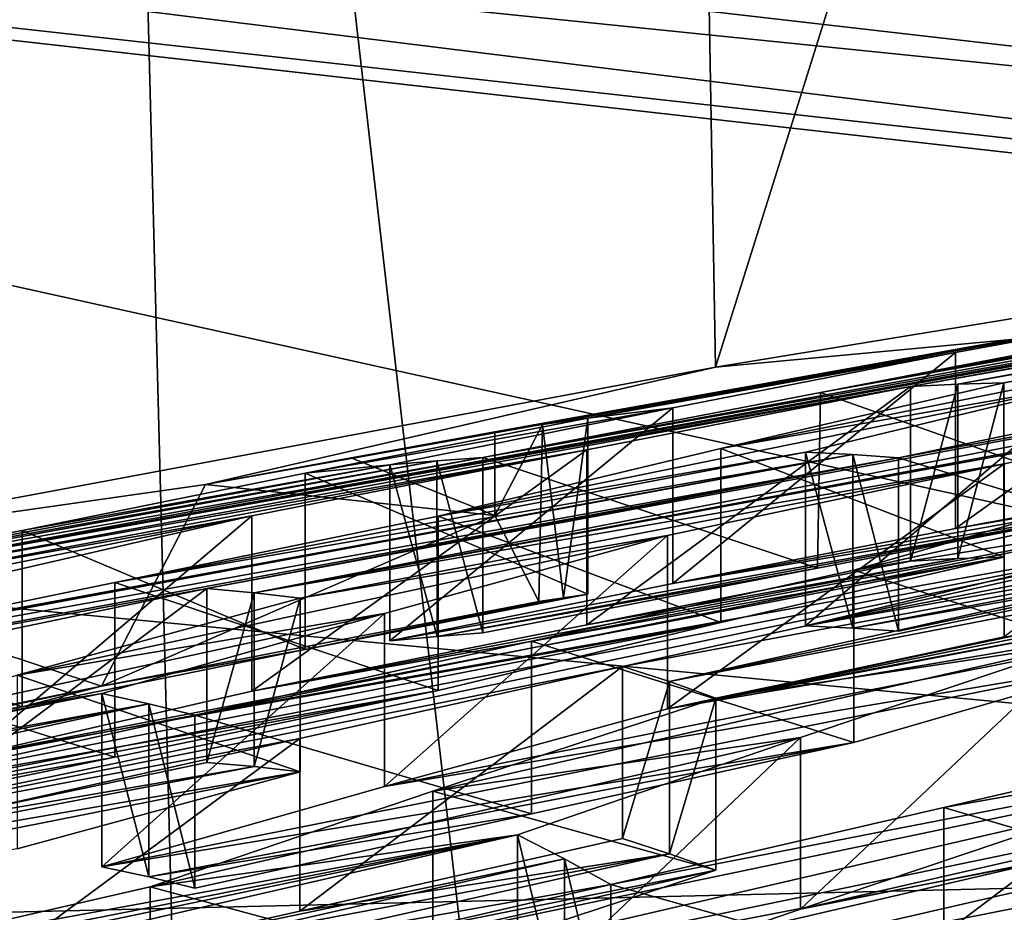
# Model space of a CAD drawing. Header units: metres. Extents: x -24 to 24, y -69 to 184.
# Tile 420 of 656: x -4.454 to -4.095, y 129.286 to 129.611. Entities that reach past the tile are written whole.
import ezdxf

# ---------------------------------------------------------------- set-up
doc = ezdxf.new("R2010")
doc.units = ezdxf.units.M
for name, color, linetype in [('1140', 7, 'CONTINUOUS'), ('1186', 7, 'CONTINUOUS'), ('1222', 7, 'CONTINUOUS'), ('1377', 7, 'CONTINUOUS'), ('1431', 7, 'CONTINUOUS'), ('1512', 7, 'CONTINUOUS'), ('1602', 7, 'CONTINUOUS'), ('1606', 7, 'CONTINUOUS'), ('1728', 7, 'CONTINUOUS'), ('1927', 7, 'CONTINUOUS'), ('2043', 7, 'CONTINUOUS'), ('2132', 7, 'CONTINUOUS'), ('2209', 7, 'CONTINUOUS'), ('2256', 7, 'CONTINUOUS'), ('2264', 7, 'CONTINUOUS'), ('2382', 7, 'CONTINUOUS'), ('2462', 7, 'CONTINUOUS'), ('2564', 7, 'CONTINUOUS'), ('2609', 7, 'CONTINUOUS'), ('2687', 7, 'CONTINUOUS'), ('2712', 7, 'CONTINUOUS'), ('2757', 7, 'CONTINUOUS'), ('2768', 7, 'CONTINUOUS'), ('2775', 7, 'CONTINUOUS'), ('2873', 7, 'CONTINUOUS'), ('2923', 7, 'CONTINUOUS'), ('2948', 7, 'CONTINUOUS'), ('2996', 7, 'CONTINUOUS'), ('3080', 7, 'CONTINUOUS'), ('3304', 7, 'CONTINUOUS'), ('3357', 7, 'CONTINUOUS'), ('3369', 7, 'CONTINUOUS'), ('3386', 7, 'CONTINUOUS'), ('3411', 7, 'CONTINUOUS'), ('3595', 7, 'CONTINUOUS'), ('3669', 7, 'CONTINUOUS'), ('367', 7, 'CONTINUOUS'), ('369', 7, 'CONTINUOUS'), ('3695', 7, 'CONTINUOUS'), ('373', 7, 'CONTINUOUS'), ('3825', 7, 'CONTINUOUS'), ('383', 7, 'CONTINUOUS'), ('3909', 7, 'CONTINUOUS'), ('3918', 7, 'CONTINUOUS'), ('3967', 7, 'CONTINUOUS'), ('424', 3, 'CONTINUOUS'), ('426', 3, 'CONTINUOUS'), ('434', 7, 'CONTINUOUS'), ('497', 7, 'CONTINUOUS'), ('554', 2, 'CONTINUOUS'), ('563', 2, 'CONTINUOUS'), ('834', 7, 'CONTINUOUS'), ('945', 7, 'CONTINUOUS')]:
    doc.layers.add(name, color=color, linetype=linetype)

msp = doc.modelspace()

# ---------------------------------------------------------------- linework, layer by layer
at = {"layer": '1140'}
for points in [[(-3.990912, 129.448049, 227.115097), (-3.838671, 129.474852, 226.790501), (-4.112613, 129.425708, 227.173272)], [(-3.838671, 129.474852, 226.790501), (-3.94173, 129.454794, 226.714005), (-4.112613, 129.425708, 227.173272)], [(-4.112613, 129.425708, 227.173272), (-3.94173, 129.454794, 226.714005), (-4.215673, 129.405624, 227.096783)], [(-3.94173, 129.454794, 226.714005), (-4.04479, 129.433917, 226.637729), (-4.215673, 129.405624, 227.096783)], [(-4.318733, 129.384773, 227.0205), (-4.04479, 129.433917, 226.637729), (-4.30154, 129.386359, 226.88488)], [(-4.215673, 129.405624, 227.096783), (-4.04479, 129.433917, 226.637729), (-4.318733, 129.384773, 227.0205)], [(-4.04479, 129.433917, 226.637729), (-4.162908, 129.411259, 226.694452), (-4.30154, 129.386359, 226.88488)], [(-4.162908, 129.411259, 226.694452), (-4.284821, 129.38769, 226.753047), (-4.30154, 129.386359, 226.88488)]]:
    msp.add_3dface(points, dxfattribs=at)
at = {"layer": '1186'}
for points in [[(-3.792124, 129.361899, 223.797665), (-4.169062, 129.287052, 224.105504), (-3.808922, 129.36926, 223.927784)], [(-4.169062, 129.287052, 224.105504), (-4.066067, 129.32154, 224.178083), (-3.808922, 129.36926, 223.927784)], [(-3.895067, 129.326109, 223.725478), (-4.272186, 129.251575, 224.033089), (-3.792124, 129.361899, 223.797665)], [(-4.272186, 129.251575, 224.033089), (-4.169062, 129.287052, 224.105504), (-3.792124, 129.361899, 223.797665)], [(-4.255118, 129.24288, 223.901205), (-4.272186, 129.251575, 224.033089), (-3.895067, 129.326109, 223.725478)], [(-3.998243, 129.28923, 223.653397), (-4.255118, 129.24288, 223.901205), (-3.895067, 129.326109, 223.725478)], [(-4.116853, 129.261746, 223.711624), (-4.255118, 129.24288, 223.901205), (-3.998243, 129.28923, 223.653397)]]:
    msp.add_3dface(points, dxfattribs=at)
at = {"layer": '1222'}
for points in [[(-4.046704, 129.440374, 224.885862), (-4.149716, 129.410457, 224.812047), (-4.046704, 129.377615, 224.902679)], [(-4.046704, 129.377615, 224.902679), (-4.149716, 129.410457, 224.812047), (-4.149716, 129.347675, 224.828869)]]:
    msp.add_3dface(points, dxfattribs=at)
at = {"layer": '1377'}
for points in [[(-4.112613, 129.425708, 227.173272), (-4.215673, 129.405624, 227.096783), (-4.112613, 129.489719, 227.15612)], [(-4.112613, 129.489719, 227.15612), (-4.215673, 129.405624, 227.096783), (-4.215673, 129.469634, 227.079632)], [(-4.215673, 129.469634, 227.079632), (-4.318733, 129.384773, 227.0205), (-4.318733, 129.448784, 227.003348)], [(-4.215673, 129.405624, 227.096783), (-4.318733, 129.384773, 227.0205), (-4.215673, 129.469634, 227.079632)]]:
    msp.add_3dface(points, dxfattribs=at)
at = {"layer": '1431'}
for points in [[(-4.16185, 129.475219, 226.67686), (-4.04479, 129.433917, 226.637729), (-4.04479, 129.497589, 226.620668)], [(-4.284821, 129.451534, 226.73594), (-4.162908, 129.411259, 226.694452), (-4.16185, 129.475219, 226.67686)], [(-4.162908, 129.411259, 226.694452), (-4.04479, 129.433917, 226.637729), (-4.16185, 129.475219, 226.67686)], [(-4.284821, 129.38769, 226.753047), (-4.162908, 129.411259, 226.694452), (-4.284821, 129.451534, 226.73594)]]:
    msp.add_3dface(points, dxfattribs=at)
at = {"layer": '1512'}
for points in [[(-4.301188, 129.430082, 225.997921), (-4.418953, 129.405929, 226.054894), (-4.301188, 129.366633, 226.014923)], [(-4.418953, 129.405929, 226.054894), (-4.541219, 129.380722, 226.114079), (-4.418963, 129.342389, 226.071923)], [(-4.301188, 129.366633, 226.014923), (-4.418953, 129.405929, 226.054894), (-4.418963, 129.342389, 226.071923)], [(-4.418963, 129.342389, 226.071923), (-4.541219, 129.380722, 226.114079), (-4.541219, 129.317093, 226.131128)]]:
    msp.add_3dface(points, dxfattribs=at)
at = {"layer": '1602'}
for points in [[(-4.233906, 129.375419, 224.611012), (-4.216788, 129.369865, 224.477889), (-4.233906, 129.312679, 224.627823)], [(-4.233906, 129.312679, 224.627823), (-4.216788, 129.369865, 224.477889), (-4.216788, 129.307193, 224.494681)], [(-4.216788, 129.369865, 224.477889), (-4.199994, 129.363863, 224.347437), (-4.216788, 129.307193, 224.494681)], [(-4.216788, 129.307193, 224.494681), (-4.199994, 129.363863, 224.347437), (-4.199994, 129.301256, 224.364212)]]:
    msp.add_3dface(points, dxfattribs=at)
at = {"layer": '1606'}
for points in [[(-4.246541, 129.465858, 227.343208), (-4.255447, 129.400384, 227.430786), (-4.263061, 129.463498, 227.473754)], [(-4.246541, 129.401682, 227.360404), (-4.255447, 129.400384, 227.430786), (-4.246541, 129.465858, 227.343208)], [(-4.280452, 129.460844, 227.611223), (-4.263061, 129.463498, 227.473754), (-4.280452, 129.430402, 227.61938)], [(-4.263061, 129.463498, 227.473754), (-4.264489, 129.399019, 227.502259), (-4.280452, 129.430402, 227.61938)], [(-4.255447, 129.400384, 227.430786), (-4.264489, 129.399019, 227.502259), (-4.263061, 129.463498, 227.473754)]]:
    msp.add_3dface(points, dxfattribs=at)
at = {"layer": '1728'}
for points in [[(-4.149716, 129.347675, 224.828869), (-4.149716, 129.410457, 224.812047), (-4.267151, 129.384643, 224.869323)], [(-4.267151, 129.384643, 224.869323), (-4.389746, 129.357624, 224.929135), (-4.267125, 129.321775, 224.886158)], [(-4.149716, 129.347675, 224.828869), (-4.267151, 129.384643, 224.869323), (-4.267125, 129.321775, 224.886158)], [(-4.267125, 129.321775, 224.886158), (-4.389746, 129.357624, 224.929135), (-4.389746, 129.294653, 224.946008)]]:
    msp.add_3dface(points, dxfattribs=at)
at = {"layer": '1927'}
for points in [[(-4.199994, 129.301256, 224.364212), (-4.199994, 129.363863, 224.347437), (-4.303018, 129.32997, 224.274677)], [(-4.303018, 129.32997, 224.274677), (-4.406113, 129.295137, 224.202112), (-4.303018, 129.267331, 224.291461)], [(-4.199994, 129.301256, 224.364212), (-4.303018, 129.32997, 224.274677), (-4.303018, 129.267331, 224.291461)], [(-4.303018, 129.267331, 224.291461), (-4.406113, 129.295137, 224.202112), (-4.406113, 129.232463, 224.218905)]]:
    msp.add_3dface(points, dxfattribs=at)
at = {"layer": '2043'}
for points in [[(-4.280452, 129.460844, 227.611223), (-4.280452, 129.430402, 227.61938), (-4.332869, 129.451347, 227.636246)], [(-4.385878, 129.441704, 227.661561), (-4.332869, 129.451347, 227.636246), (-4.280452, 129.430402, 227.61938)]]:
    msp.add_3dface(points, dxfattribs=at)
at = {"layer": '2132'}
for points in [[(-4.112613, 129.425708, 227.173272), (-4.112613, 129.489719, 227.15612), (-3.991887, 129.511798, 227.098434)], [(-3.990912, 129.448049, 227.115097), (-4.112613, 129.425708, 227.173272), (-3.991887, 129.511798, 227.098434)]]:
    msp.add_3dface(points, dxfattribs=at)
at = {"layer": '2209'}
for points in [[(-4.246986, 129.454274, 226.472455), (-4.12898, 129.477385, 226.415658), (-4.246975, 129.390596, 226.489513)], [(-4.246975, 129.390596, 226.489513), (-4.12898, 129.477385, 226.415658), (-4.12898, 129.413791, 226.432698)], [(-4.369011, 129.366439, 226.548317), (-4.246986, 129.454274, 226.472455), (-4.246975, 129.390596, 226.489513)], [(-4.369011, 129.430209, 226.531231), (-4.246986, 129.454274, 226.472455), (-4.369011, 129.366439, 226.548317)]]:
    msp.add_3dface(points, dxfattribs=at)
at = {"layer": '2256'}
for points in [[(-4.284821, 129.38769, 226.753047), (-4.284821, 129.451534, 226.73594), (-4.301662, 129.450275, 226.868714)], [(-4.318733, 129.448784, 227.003348), (-4.30154, 129.386359, 226.88488), (-4.301662, 129.450275, 226.868714)], [(-4.318733, 129.384773, 227.0205), (-4.30154, 129.386359, 226.88488), (-4.318733, 129.448784, 227.003348)], [(-4.30154, 129.386359, 226.88488), (-4.284821, 129.38769, 226.753047), (-4.301662, 129.450275, 226.868714)]]:
    msp.add_3dface(points, dxfattribs=at)
at = {"layer": '2264'}
for points in [[(-2.65334, 129.741298, 224.457107), (-3.72111, 129.549792, 225.845959), (-4.12898, 129.477385, 226.415658)], [(-3.469081, 129.596548, 225.596488), (-2.65334, 129.741298, 224.457107), (-4.12898, 129.477385, 226.415658)], [(-4.53685, 129.404922, 226.985372), (-3.469081, 129.596548, 225.596488), (-4.12898, 129.477385, 226.415658)], [(-4.53685, 129.404922, 226.985372), (-3.876951, 129.524063, 226.166208), (-3.469081, 129.596548, 225.596488)], [(-4.12898, 129.477385, 226.415658), (-3.72111, 129.549792, 225.845959), (-4.11178, 129.478175, 226.280188)], [(-3.72111, 129.549792, 225.845959), (-3.838865, 129.526615, 225.902666), (-4.11178, 129.478175, 226.280188)], [(-3.872582, 129.533404, 227.041483), (-4.280452, 129.460844, 227.611223), (-4.028423, 129.505895, 227.362209)], [(-4.280452, 129.460844, 227.611223), (-3.872582, 129.533404, 227.041483), (-3.991887, 129.511798, 227.098434)], [(-3.838865, 129.526615, 225.902666), (-4.095069, 129.478687, 226.148638), (-4.11178, 129.478175, 226.280188)], [(-3.838865, 129.526615, 225.902666), (-3.961141, 129.502368, 225.961598), (-4.095069, 129.478687, 226.148638)], [(-3.876951, 129.524063, 226.166208), (-4.53685, 129.404922, 226.985372), (-4.284821, 129.451534, 226.73594)], [(-4.385378, 129.403851, 225.794526), (-4.133349, 129.451409, 225.54484), (-3.742191, 129.523211, 225.106726)], [(-4.368215, 129.402234, 225.65999), (-4.385378, 129.403851, 225.794526), (-3.742191, 129.523211, 225.106726)], [(-3.725478, 129.521568, 224.975744), (-4.368215, 129.402234, 225.65999), (-3.742191, 129.523211, 225.106726)], [(-3.893719, 129.522889, 226.298388), (-3.876951, 129.524063, 226.166208), (-4.284821, 129.451534, 226.73594)], [(-3.893719, 129.522889, 226.298388), (-4.284821, 129.451534, 226.73594), (-4.16185, 129.475219, 226.67686)], [(-3.910862, 129.521447, 226.433581), (-3.893719, 129.522889, 226.298388), (-4.16185, 129.475219, 226.67686)], [(-3.742191, 129.523211, 225.106726), (-4.133349, 129.451409, 225.54484), (-4.010777, 129.476914, 225.485445)], [(-4.368215, 129.402234, 225.65999), (-3.725478, 129.521568, 224.975744), (-3.977508, 129.473965, 225.225442)], [(-3.910862, 129.521447, 226.433581), (-4.16185, 129.475219, 226.67686), (-4.04479, 129.497589, 226.620668)], [(-4.263061, 129.463498, 227.473754), (-4.280452, 129.460844, 227.611223), (-3.991887, 129.511798, 227.098434)], [(-4.112613, 129.489719, 227.15612), (-4.263061, 129.463498, 227.473754), (-3.991887, 129.511798, 227.098434)], [(-4.028423, 129.505895, 227.362209), (-4.280452, 129.460844, 227.611223), (-4.087082, 129.494961, 227.860319)], [(-4.198162, 129.454802, 226.073141), (-3.961141, 129.502368, 225.961598), (-4.064236, 129.478357, 225.886133)], [(-4.095069, 129.478687, 226.148638), (-3.961141, 129.502368, 225.961598), (-4.198162, 129.454802, 226.073141)], [(-4.332869, 129.451347, 227.636246), (-4.385878, 129.441704, 227.661561), (-4.087082, 129.494961, 227.860319)], [(-4.280452, 129.460844, 227.611223), (-4.332869, 129.451347, 227.636246), (-4.087082, 129.494961, 227.860319)], [(-3.607918, 129.496947, 224.05788), (-4.216788, 129.369865, 224.477889), (-3.981876, 129.42237, 224.361489)], [(-3.607918, 129.496947, 224.05788), (-3.590782, 129.491076, 223.924701), (-4.216788, 129.369865, 224.477889)], [(-3.590782, 129.491076, 223.924701), (-4.199994, 129.363863, 224.347437), (-4.216788, 129.369865, 224.477889)], [(-4.199994, 129.363863, 224.347437), (-3.590782, 129.491076, 223.924701), (-3.826036, 129.438322, 224.043859)], [(-4.112613, 129.489719, 227.15612), (-4.246541, 129.465858, 227.343208), (-4.263061, 129.463498, 227.473754)], [(-4.112613, 129.489719, 227.15612), (-4.215673, 129.469634, 227.079632), (-4.246541, 129.465858, 227.343208)], [(-4.519671, 129.405831, 226.850037), (-4.53685, 129.404922, 226.985372), (-4.12898, 129.477385, 226.415658)], [(-4.519671, 129.405831, 226.850037), (-4.12898, 129.477385, 226.415658), (-4.246986, 129.454274, 226.472455)], [(-4.301188, 129.430082, 225.997921), (-4.198162, 129.454802, 226.073141), (-4.064236, 129.478357, 225.886133)], [(-4.16726, 129.453481, 225.810957), (-4.301188, 129.430082, 225.997921), (-4.064236, 129.478357, 225.886133)], [(-4.368215, 129.402234, 225.65999), (-3.977508, 129.473965, 225.225442), (-4.094843, 129.449144, 225.282409)], [(-4.246541, 129.465858, 227.343208), (-4.215673, 129.469634, 227.079632), (-4.3496, 129.445762, 227.266723)], [(-4.215673, 129.469634, 227.079632), (-4.318733, 129.448784, 227.003348), (-4.3496, 129.445762, 227.266723)], [(-4.015788, 129.432159, 224.625537), (-4.149716, 129.410457, 224.812047), (-3.912773, 129.462476, 224.699249)], [(-4.149716, 129.410457, 224.812047), (-4.046704, 129.440374, 224.885862), (-3.912773, 129.462476, 224.699249)], [(-4.15008, 129.4526, 225.676093), (-4.793248, 129.333227, 226.363748), (-5.183981, 129.261328, 226.798547)], [(-4.541219, 129.380722, 226.114079), (-4.15008, 129.4526, 225.676093), (-5.183981, 129.261328, 226.798547)], [(-4.15008, 129.4526, 225.676093), (-4.133349, 129.451409, 225.54484), (-4.793248, 129.333227, 226.363748)], [(-4.793248, 129.333227, 226.363748), (-4.133349, 129.451409, 225.54484), (-4.776098, 129.332006, 226.229213)], [(-4.133349, 129.451409, 225.54484), (-4.385378, 129.403851, 225.794526), (-4.776098, 129.332006, 226.229213)], [(-4.284821, 129.451534, 226.73594), (-4.692691, 129.378974, 227.30568), (-4.301662, 129.450275, 226.868714)], [(-4.692691, 129.378974, 227.30568), (-4.284821, 129.451534, 226.73594), (-4.53685, 129.404922, 226.985372)], [(-4.15008, 129.4526, 225.676093), (-4.541219, 129.380722, 226.114079), (-4.418953, 129.405929, 226.054894)], [(-4.502939, 129.406491, 226.71828), (-4.519671, 129.405831, 226.850037), (-4.246986, 129.454274, 226.472455)], [(-4.502939, 129.406491, 226.71828), (-4.246986, 129.454274, 226.472455), (-4.369011, 129.430209, 226.531231)], [(-4.16726, 129.453481, 225.810957), (-4.418953, 129.405929, 226.054894), (-4.301188, 129.430082, 225.997921)], [(-4.16726, 129.453481, 225.810957), (-4.15008, 129.4526, 225.676093), (-4.418953, 129.405929, 226.054894)], [(-4.301662, 129.450275, 226.868714), (-4.692691, 129.378974, 227.30568), (-4.569603, 129.40262, 227.246561)], [(-4.318733, 129.448784, 227.003348), (-4.301662, 129.450275, 226.868714), (-4.569603, 129.40262, 227.246561)], [(-4.45266, 129.424923, 227.190437), (-4.318733, 129.448784, 227.003348), (-4.569603, 129.40262, 227.246561)], [(-4.3496, 129.445762, 227.266723), (-4.318733, 129.448784, 227.003348), (-4.45266, 129.424923, 227.190437)], [(-4.351466, 129.400306, 225.528805), (-4.368215, 129.402234, 225.65999), (-4.094843, 129.449144, 225.282409)], [(-4.217539, 129.423075, 225.342009), (-4.351466, 129.400306, 225.528805), (-4.094843, 129.449144, 225.282409)], [(-3.943775, 129.411691, 224.101485), (-4.199994, 129.363863, 224.347437), (-3.826036, 129.438322, 224.043859)], [(-4.369011, 129.430209, 226.531231), (-4.4721, 129.406556, 226.455675), (-4.606026, 129.382941, 226.642698)], [(-4.502939, 129.406491, 226.71828), (-4.369011, 129.430209, 226.531231), (-4.606026, 129.382941, 226.642698)], [(-4.389746, 129.357624, 224.929135), (-4.015788, 129.432159, 224.625537), (-3.998651, 129.427485, 224.492033)], [(-4.389746, 129.357624, 224.929135), (-4.267151, 129.384643, 224.869323), (-4.015788, 129.432159, 224.625537)], [(-4.267151, 129.384643, 224.869323), (-4.149716, 129.410457, 224.812047), (-4.015788, 129.432159, 224.625537)], [(-4.389746, 129.357624, 224.929135), (-3.998651, 129.427485, 224.492033), (-4.624659, 129.305772, 225.04537)], [(-3.998651, 129.427485, 224.492033), (-4.607864, 129.300834, 224.914623), (-4.624659, 129.305772, 225.04537)], [(-4.233906, 129.375419, 224.611012), (-4.607864, 129.300834, 224.914623), (-3.998651, 129.427485, 224.492033)], [(-3.981876, 129.42237, 224.361489), (-4.233906, 129.375419, 224.611012), (-3.998651, 129.427485, 224.492033)], [(-4.217539, 129.423075, 225.342009), (-4.320644, 129.394747, 225.267693), (-4.454573, 129.372265, 225.454411)], [(-4.351466, 129.400306, 225.528805), (-4.217539, 129.423075, 225.342009), (-4.454573, 129.372265, 225.454411)], [(-4.216788, 129.369865, 224.477889), (-4.233906, 129.375419, 224.611012), (-3.981876, 129.42237, 224.361489)], [(-4.066067, 129.38399, 224.161349), (-4.199994, 129.363863, 224.347437), (-3.943775, 129.411691, 224.101485)], [(-4.776098, 129.332006, 226.229213), (-4.385378, 129.403851, 225.794526), (-4.503042, 129.379222, 225.851583)], [(-4.320644, 129.394747, 225.267693), (-4.557586, 129.34339, 225.380315), (-4.454573, 129.372265, 225.454411)], [(-4.423658, 129.365555, 225.193681), (-4.557586, 129.34339, 225.380315), (-4.320644, 129.394747, 225.267693)], [(-4.169062, 129.349536, 224.088761), (-4.303018, 129.32997, 224.274677), (-4.066067, 129.38399, 224.161349)], [(-4.303018, 129.32997, 224.274677), (-4.199994, 129.363863, 224.347437), (-4.066067, 129.38399, 224.161349)], [(-4.607864, 129.300834, 224.914623), (-4.233906, 129.375419, 224.611012), (-4.351558, 129.349156, 224.668501)], [(-3.864316, 129.368862, 223.451365), (-4.456392, 129.231729, 223.742007), (-4.47325, 129.241926, 223.871838)], [(-4.238274, 129.296004, 223.754513), (-3.864316, 129.368862, 223.451365), (-4.47325, 129.241926, 223.871838)], [(-3.864316, 129.368862, 223.451365), (-3.847267, 129.358098, 223.320183), (-4.456392, 129.231729, 223.742007)], [(-4.116872, 129.324047, 223.694939), (-3.864316, 129.368862, 223.451365), (-4.238274, 129.296004, 223.754513)], [(-3.998243, 129.351439, 223.636728), (-3.864316, 129.368862, 223.451365), (-4.116872, 129.324047, 223.694939)], [(-4.406526, 129.361774, 225.059971), (-4.797617, 129.291189, 225.497234), (-4.423658, 129.365555, 225.193681)], [(-4.797617, 129.291189, 225.497234), (-4.675075, 129.317876, 225.437534), (-4.423658, 129.365555, 225.193681)], [(-4.675075, 129.317876, 225.437534), (-4.557586, 129.34339, 225.380315), (-4.423658, 129.365555, 225.193681)], [(-5.032533, 129.239923, 225.613343), (-4.406526, 129.361774, 225.059971), (-4.641776, 129.310335, 225.178749)], [(-5.032533, 129.239923, 225.613343), (-4.797617, 129.291189, 225.497234), (-4.406526, 129.361774, 225.059971)], [(-4.406526, 129.361774, 225.059971), (-4.389746, 129.357624, 224.929135), (-4.641776, 129.310335, 225.178749)], [(-4.641776, 129.310335, 225.178749), (-4.389746, 129.357624, 224.929135), (-4.624659, 129.305772, 225.04537)], [(-3.847267, 129.358098, 223.320183), (-4.082434, 129.303944, 223.439031), (-4.456392, 129.231729, 223.742007)], [(-4.473937, 129.321785, 224.728315), (-4.607864, 129.300834, 224.914623), (-4.351558, 129.349156, 224.668501)], [(-4.272186, 129.314095, 224.016337), (-4.406113, 129.295137, 224.202112), (-4.169062, 129.349536, 224.088761)], [(-4.406113, 129.295137, 224.202112), (-4.303018, 129.32997, 224.274677), (-4.169062, 129.349536, 224.088761)], [(-4.646144, 129.240225, 224.319757), (-4.272186, 129.314095, 224.016337), (-4.881109, 129.186585, 224.436877)], [(-4.272186, 129.314095, 224.016337), (-4.864262, 129.178078, 224.30668), (-4.881109, 129.186585, 224.436877)], [(-4.255118, 129.305341, 223.884469), (-4.864262, 129.178078, 224.30668), (-4.272186, 129.314095, 224.016337)], [(-4.272186, 129.314095, 224.016337), (-4.646144, 129.240225, 224.319757), (-4.524395, 129.268089, 224.260081)], [(-4.406113, 129.295137, 224.202112), (-4.272186, 129.314095, 224.016337), (-4.524395, 129.268089, 224.260081)], [(-4.864262, 129.178078, 224.30668), (-4.255118, 129.305341, 223.884469), (-4.490304, 129.251536, 224.003371)], [(-4.255118, 129.305341, 223.884469), (-4.238274, 129.296004, 223.754513), (-4.490304, 129.251536, 224.003371)], [(-4.456392, 129.231729, 223.742007), (-4.082434, 129.303944, 223.439031), (-4.201594, 129.276288, 223.49754)], [(-4.490304, 129.251536, 224.003371), (-4.238274, 129.296004, 223.754513), (-4.47325, 129.241926, 223.871838)], [(-3.914594, 129.293975, 222.994336), (-4.254641, 129.196341, 223.037451), (-4.151119, 129.238693, 223.10834)], [(-4.254641, 129.196341, 223.037451), (-3.914594, 129.293975, 222.994336), (-4.017067, 129.251994, 222.92418)], [(-4.048522, 129.279805, 223.178827), (-3.914594, 129.293975, 222.994336), (-4.151119, 129.238693, 223.10834)]]:
    msp.add_3dface(points, dxfattribs=at)
at = {"layer": '2382'}
for points in [[(-4.12898, 129.413791, 226.432698), (-4.12898, 129.477385, 226.415658), (-4.11178, 129.478175, 226.280188)], [(-4.12898, 129.413791, 226.432698), (-4.11178, 129.478175, 226.280188), (-4.11178, 129.414663, 226.297205)], [(-4.11178, 129.414663, 226.297205), (-4.095069, 129.478687, 226.148638), (-4.095069, 129.415256, 226.165634)], [(-4.11178, 129.478175, 226.280188), (-4.095069, 129.478687, 226.148638), (-4.11178, 129.414663, 226.297205)]]:
    msp.add_3dface(points, dxfattribs=at)
at = {"layer": '2462'}
for points in [[(-4.4721, 129.342779, 226.472764), (-4.095069, 129.415256, 226.165634), (-4.198162, 129.391363, 226.090139)], [(-4.369011, 129.366439, 226.548317), (-4.095069, 129.415256, 226.165634), (-4.4721, 129.342779, 226.472764)], [(-4.369011, 129.366439, 226.548317), (-4.11178, 129.414663, 226.297205), (-4.095069, 129.415256, 226.165634)], [(-4.369011, 129.366439, 226.548317), (-4.246975, 129.390596, 226.489513), (-4.11178, 129.414663, 226.297205)], [(-4.246975, 129.390596, 226.489513), (-4.12898, 129.413791, 226.432698), (-4.11178, 129.414663, 226.297205)], [(-4.57513, 129.318337, 226.397466), (-4.4721, 129.342779, 226.472764), (-4.198162, 129.391363, 226.090139)], [(-4.301188, 129.366633, 226.014923), (-4.57513, 129.318337, 226.397466), (-4.198162, 129.391363, 226.090139)], [(-4.57513, 129.318337, 226.397466), (-4.301188, 129.366633, 226.014923), (-4.557967, 129.317853, 226.262626)], [(-4.301188, 129.366633, 226.014923), (-4.418963, 129.342389, 226.071923), (-4.557967, 129.317853, 226.262626)], [(-4.418963, 129.342389, 226.071923), (-4.541219, 129.317093, 226.131128), (-4.557967, 129.317853, 226.262626)]]:
    msp.add_3dface(points, dxfattribs=at)
at = {"layer": '2564'}
for points in [[(-3.790299, 129.463521, 225.520501), (-4.16726, 129.390196, 225.827914), (-4.064236, 129.415083, 225.903087)], [(-4.16726, 129.390196, 225.827914), (-3.790299, 129.463521, 225.520501), (-3.893318, 129.438277, 225.445428)], [(-4.15008, 129.389394, 225.693028), (-4.16726, 129.390196, 225.827914), (-3.893318, 129.438277, 225.445428)], [(-4.15008, 129.389394, 225.693028), (-3.893318, 129.438277, 225.445428), (-4.010788, 129.413875, 225.502341)], [(-4.133349, 129.388279, 225.561756), (-4.15008, 129.389394, 225.693028), (-4.010788, 129.413875, 225.502341)]]:
    msp.add_3dface(points, dxfattribs=at)
at = {"layer": '2609'}
for points in [[(-4.200069, 129.484359, 227.820751), (-3.817364, 129.547039, 228.054678), (-4.087082, 129.494961, 227.860319)], [(-4.385878, 129.441704, 227.661561), (-4.200069, 129.484359, 227.820751), (-4.087082, 129.494961, 227.860319)], [(-4.567607, 129.415783, 227.564824), (-4.200069, 129.484359, 227.820751), (-4.385878, 129.441704, 227.661561)], [(-4.567607, 129.415783, 227.564824), (-4.385878, 129.441704, 227.661561), (-4.423749, 129.368277, 227.387526)], [(-4.385878, 129.441704, 227.661561), (-4.280452, 129.430402, 227.61938), (-4.423749, 129.368277, 227.387526)], [(-4.280452, 129.430402, 227.61938), (-4.264489, 129.399019, 227.502259), (-4.423749, 129.368277, 227.387526)], [(-4.579702, 129.336418, 227.26863), (-4.567607, 129.415783, 227.564824), (-4.423749, 129.368277, 227.387526)]]:
    msp.add_3dface(points, dxfattribs=at)
at = {"layer": '2687'}
for points in [[(-4.094833, 129.386169, 225.299279), (-3.960329, 129.40903, 225.107754), (-4.217539, 129.360003, 225.358909)], [(-3.960329, 129.40903, 225.107754), (-3.943596, 129.406623, 224.976815), (-4.217539, 129.360003, 225.358909)], [(-3.943596, 129.406623, 224.976815), (-4.046704, 129.377615, 224.902679), (-4.320644, 129.331657, 225.284598)], [(-4.217539, 129.360003, 225.358909), (-3.943596, 129.406623, 224.976815), (-4.320644, 129.331657, 225.284598)], [(-4.320644, 129.331657, 225.284598), (-4.046704, 129.377615, 224.902679), (-4.423658, 129.302444, 225.210592)], [(-4.046704, 129.377615, 224.902679), (-4.149716, 129.347675, 224.828869), (-4.423658, 129.302444, 225.210592)], [(-4.423658, 129.302444, 225.210592), (-4.149716, 129.347675, 224.828869), (-4.406526, 129.298735, 225.076862)], [(-4.149716, 129.347675, 224.828869), (-4.267125, 129.321775, 224.886158), (-4.406526, 129.298735, 225.076862)], [(-4.267125, 129.321775, 224.886158), (-4.389746, 129.294653, 224.946008), (-4.406526, 129.298735, 225.076862)]]:
    msp.add_3dface(points, dxfattribs=at)
at = {"layer": '2712'}
for points in [[(-4.095069, 129.478687, 226.148638), (-4.198162, 129.454802, 226.073141), (-4.095069, 129.415256, 226.165634)], [(-4.198162, 129.454802, 226.073141), (-4.301188, 129.430082, 225.997921), (-4.198162, 129.391363, 226.090139)], [(-4.095069, 129.415256, 226.165634), (-4.198162, 129.454802, 226.073141), (-4.198162, 129.391363, 226.090139)], [(-4.301188, 129.430082, 225.997921), (-4.301188, 129.366633, 226.014923), (-4.198162, 129.391363, 226.090139)]]:
    msp.add_3dface(points, dxfattribs=at)
at = {"layer": '2757'}
for points in [[(-4.16726, 129.390196, 225.827914), (-4.16726, 129.453481, 225.810957), (-4.064236, 129.478357, 225.886133)], [(-4.16726, 129.390196, 225.827914), (-4.064236, 129.478357, 225.886133), (-4.064236, 129.415083, 225.903087)]]:
    msp.add_3dface(points, dxfattribs=at)
at = {"layer": '2768'}
msp.add_3dface([(-4.406113, 129.232463, 224.218905), (-4.406113, 129.295137, 224.202112), (-4.524395, 129.268089, 224.260081)], dxfattribs=at)
at = {"layer": '2775'}
for points in [[(-4.233906, 129.312679, 224.627823), (-4.216788, 129.307193, 224.494681), (-4.351583, 129.286317, 224.68535)], [(-4.473937, 129.258854, 224.745177), (-4.216788, 129.307193, 224.494681), (-4.576984, 129.225965, 224.672129)], [(-4.216788, 129.307193, 224.494681), (-4.199994, 129.301256, 224.364212), (-4.576984, 129.225965, 224.672129)], [(-4.351583, 129.286317, 224.68535), (-4.216788, 129.307193, 224.494681), (-4.473937, 129.258854, 224.745177)], [(-4.199994, 129.301256, 224.364212), (-4.680056, 129.192202, 224.599296), (-4.576984, 129.225965, 224.672129)], [(-4.680056, 129.192202, 224.599296), (-4.199994, 129.301256, 224.364212), (-4.303018, 129.267331, 224.291461)]]:
    msp.add_3dface(points, dxfattribs=at)
at = {"layer": '2873'}
for points in [[(-4.010777, 129.476914, 225.485445), (-4.133349, 129.451409, 225.54484), (-4.010788, 129.413875, 225.502341)], [(-4.133349, 129.451409, 225.54484), (-4.133349, 129.388279, 225.561756), (-4.010788, 129.413875, 225.502341)]]:
    msp.add_3dface(points, dxfattribs=at)
at = {"layer": '2923'}
for points in [[(-3.998243, 129.28923, 223.653397), (-3.998243, 129.351439, 223.636728), (-4.116872, 129.324047, 223.694939)], [(-4.116853, 129.261746, 223.711624), (-4.116872, 129.324047, 223.694939), (-4.238274, 129.296004, 223.754513)], [(-4.116853, 129.261746, 223.711624), (-3.998243, 129.28923, 223.653397), (-4.116872, 129.324047, 223.694939)], [(-4.238274, 129.2336, 223.771234), (-4.116853, 129.261746, 223.711624), (-4.238274, 129.296004, 223.754513)]]:
    msp.add_3dface(points, dxfattribs=at)
at = {"layer": '2948'}
for points in [[(-4.503042, 129.379222, 225.851583), (-4.385378, 129.403851, 225.794526), (-4.503033, 129.315748, 225.868587)], [(-4.385378, 129.403851, 225.794526), (-4.385378, 129.340465, 225.811511), (-4.503033, 129.315748, 225.868587)]]:
    msp.add_3dface(points, dxfattribs=at)
at = {"layer": '2996'}
for points in [[(-4.233906, 129.375419, 224.611012), (-4.233906, 129.312679, 224.627823), (-4.351583, 129.286317, 224.68535)], [(-4.351558, 129.349156, 224.668501), (-4.233906, 129.375419, 224.611012), (-4.351583, 129.286317, 224.68535)], [(-4.351558, 129.349156, 224.668501), (-4.351583, 129.286317, 224.68535), (-4.473937, 129.258854, 224.745177)], [(-4.473937, 129.321785, 224.728315), (-4.351558, 129.349156, 224.668501), (-4.473937, 129.258854, 224.745177)]]:
    msp.add_3dface(points, dxfattribs=at)
at = {"layer": '3080'}
for points in [[(-4.094843, 129.449144, 225.282409), (-3.977508, 129.473965, 225.225442), (-4.094833, 129.386169, 225.299279)], [(-4.094843, 129.449144, 225.282409), (-4.094833, 129.386169, 225.299279), (-4.217539, 129.360003, 225.358909)], [(-4.217539, 129.423075, 225.342009), (-4.094843, 129.449144, 225.282409), (-4.217539, 129.360003, 225.358909)]]:
    msp.add_3dface(points, dxfattribs=at)
at = {"layer": '3304'}
for points in [[(-4.423658, 129.365555, 225.193681), (-4.423658, 129.302444, 225.210592), (-4.406526, 129.298735, 225.076862)], [(-4.406526, 129.361774, 225.059971), (-4.423658, 129.365555, 225.193681), (-4.406526, 129.298735, 225.076862)], [(-4.389746, 129.294653, 224.946008), (-4.389746, 129.357624, 224.929135), (-4.406526, 129.361774, 225.059971)], [(-4.389746, 129.294653, 224.946008), (-4.406526, 129.361774, 225.059971), (-4.406526, 129.298735, 225.076862)]]:
    msp.add_3dface(points, dxfattribs=at)
at = {"layer": '3357'}
for points in [[(-4.385378, 129.340465, 225.811511), (-4.368214, 129.338925, 225.676954), (-4.503033, 129.315748, 225.868587)], [(-4.728512, 129.262398, 225.853456), (-4.351466, 129.337071, 225.545749), (-4.454573, 129.309012, 225.47136)], [(-4.351466, 129.337071, 225.545749), (-4.728512, 129.262398, 225.853456), (-4.625409, 129.289927, 225.927984)], [(-4.368214, 129.338925, 225.676954), (-4.625409, 129.289927, 225.927984), (-4.503033, 129.315748, 225.868587)], [(-4.368214, 129.338925, 225.676954), (-4.351466, 129.337071, 225.545749), (-4.625409, 129.289927, 225.927984)]]:
    msp.add_3dface(points, dxfattribs=at)
at = {"layer": '3369'}
for points in [[(-4.369011, 129.430209, 226.531231), (-4.369011, 129.366439, 226.548317), (-4.4721, 129.342779, 226.472764)], [(-4.4721, 129.406556, 226.455675), (-4.369011, 129.430209, 226.531231), (-4.4721, 129.342779, 226.472764)]]:
    msp.add_3dface(points, dxfattribs=at)
at = {"layer": '3386'}
for points in [[(-4.246541, 129.401682, 227.360404), (-4.246541, 129.465858, 227.343208), (-4.3496, 129.445762, 227.266723)], [(-4.3496, 129.445762, 227.266723), (-4.45266, 129.424923, 227.190437), (-4.3496, 129.381585, 227.283919)], [(-4.246541, 129.401682, 227.360404), (-4.3496, 129.445762, 227.266723), (-4.3496, 129.381585, 227.283919)], [(-4.3496, 129.381585, 227.283919), (-4.45266, 129.424923, 227.190437), (-4.45266, 129.360746, 227.207633)]]:
    msp.add_3dface(points, dxfattribs=at)
at = {"layer": '3411'}
for points in [[(-4.217539, 129.423075, 225.342009), (-4.217539, 129.360003, 225.358909), (-4.320644, 129.331657, 225.284598)], [(-4.320644, 129.394747, 225.267693), (-4.217539, 129.423075, 225.342009), (-4.320644, 129.331657, 225.284598)], [(-4.423658, 129.365555, 225.193681), (-4.320644, 129.394747, 225.267693), (-4.423658, 129.302444, 225.210592)], [(-4.320644, 129.394747, 225.267693), (-4.320644, 129.331657, 225.284598), (-4.423658, 129.302444, 225.210592)]]:
    msp.add_3dface(points, dxfattribs=at)
at = {"layer": '3595'}
for points in [[(-4.246541, 129.401682, 227.360404), (-4.3496, 129.381585, 227.283919), (-4.255447, 129.400384, 227.430786)], [(-4.423749, 129.368277, 227.387526), (-4.264489, 129.399019, 227.502259), (-4.3496, 129.381585, 227.283919)], [(-4.264489, 129.399019, 227.502259), (-4.255447, 129.400384, 227.430786), (-4.3496, 129.381585, 227.283919)], [(-4.423749, 129.368277, 227.387526), (-4.3496, 129.381585, 227.283919), (-4.45266, 129.360746, 227.207633)], [(-4.579702, 129.336418, 227.26863), (-4.423749, 129.368277, 227.387526), (-4.515699, 129.348699, 227.237893)], [(-4.423749, 129.368277, 227.387526), (-4.45266, 129.360746, 227.207633), (-4.515699, 129.348699, 227.237893)]]:
    msp.add_3dface(points, dxfattribs=at)
at = {"layer": '3669'}
for points in [[(-4.45266, 129.424923, 227.190437), (-4.569603, 129.40262, 227.246561), (-4.45266, 129.360746, 227.207633)], [(-4.45266, 129.360746, 227.207633), (-4.569603, 129.40262, 227.246561), (-4.515699, 129.348699, 227.237893)]]:
    msp.add_3dface(points, dxfattribs=at)
at = {"layer": '367'}
for points in [[(-5.396133, -68.3, -23.642002), (-3.255157, 145.2, -24.030532), (-3.445987, 52.476436, -24.00391)], [(-3.255157, 145.2, -24.030532), (-5.396133, -68.3, -23.642002), (-5.396133, 145.2, -23.642002)]]:
    msp.add_3dface(points, dxfattribs=at)
at = {"layer": '369'}
for points in [[(-3.255157, 145.2, 24.030532), (-5.396133, 145.2, 23.642002), (-4.96888, 125.287837, 23.735474)], [(-2.998952, 125.286926, 24.063848), (-3.255157, 145.2, 24.030532), (-4.96888, 125.287837, 23.735474)]]:
    msp.add_3dface(points, dxfattribs=at)
at = {"layer": '3695'}
for points in [[(-4.272186, 129.251575, 224.033089), (-4.255118, 129.24288, 223.901205), (-4.272186, 129.314095, 224.016337)], [(-4.255118, 129.24288, 223.901205), (-4.255118, 129.305341, 223.884469), (-4.272186, 129.314095, 224.016337)], [(-4.238274, 129.2336, 223.771234), (-4.238274, 129.296004, 223.754513), (-4.255118, 129.305341, 223.884469)], [(-4.255118, 129.24288, 223.901205), (-4.238274, 129.2336, 223.771234), (-4.255118, 129.305341, 223.884469)]]:
    msp.add_3dface(points, dxfattribs=at)
at = {"layer": '373'}
for points in [[(0, 146.423799, 240.142002), (-6.403596, 117.199254, 32.493216), (-6.468189, 146.382367, 240.147825)], [(-5.725305, 117.232454, 32.670329), (-6.403596, 117.199254, 32.493216), (0, 146.423799, 240.142002)], [(-5.042963, 117.261956, 32.827448), (-5.725305, 117.232454, 32.670329), (0, 146.423799, 240.142002)], [(-4.357656, 117.287707, 32.964383), (-5.042963, 117.261956, 32.827448), (0, 146.423799, 240.142002)], [(-3.670487, 117.309667, 33.080997), (-4.357656, 117.287707, 32.964383), (0, 146.423799, 240.142002)]]:
    msp.add_3dface(points, dxfattribs=at)
at = {"layer": '3825'}
for points in [[(-4.066067, 129.32154, 224.178083), (-4.169062, 129.287052, 224.105504), (-4.066067, 129.38399, 224.161349)], [(-4.169062, 129.287052, 224.105504), (-4.169062, 129.349536, 224.088761), (-4.066067, 129.38399, 224.161349)], [(-4.272186, 129.251575, 224.033089), (-4.272186, 129.314095, 224.016337), (-4.169062, 129.349536, 224.088761)], [(-4.169062, 129.287052, 224.105504), (-4.272186, 129.251575, 224.033089), (-4.169062, 129.349536, 224.088761)]]:
    msp.add_3dface(points, dxfattribs=at)
at = {"layer": '383'}
for points in [[(-3.470757, 130.184352, 242.535831), (-6.982906, 130.072826, 242.312729), (-3.524658, 129.308164, 242.16858)], [(-6.982906, 130.072826, 242.312729), (-7.035918, 129.641833, 242.114452), (-3.524658, 129.308164, 242.16858)], [(-7.035918, 129.641833, 242.114452), (-7.086823, 129.223272, 241.890633), (-3.524658, 129.308164, 242.16858)], [(-3.524658, 129.308164, 242.16858), (-7.086823, 129.223272, 241.890633), (-3.57438, 128.481626, 241.6997)]]:
    msp.add_3dface(points, dxfattribs=at)
at = {"layer": '3909'}
for points in [[(-4.351466, 129.337071, 225.545749), (-4.351466, 129.400306, 225.528805), (-4.454573, 129.372265, 225.454411)], [(-4.351466, 129.337071, 225.545749), (-4.454573, 129.372265, 225.454411), (-4.454573, 129.309012, 225.47136)]]:
    msp.add_3dface(points, dxfattribs=at)
at = {"layer": '3918'}
for points in [[(-4.082434, 129.303944, 223.439031), (-4.082434, 129.241747, 223.455696), (-4.201606, 129.213991, 223.514237)], [(-4.082434, 129.303944, 223.439031), (-4.201606, 129.213991, 223.514237), (-4.201594, 129.276288, 223.49754)]]:
    msp.add_3dface(points, dxfattribs=at)
at = {"layer": '3967'}
for points in [[(0, 128.97765, 209.284256), (-11.453786, 129.202222, 208.963535), (-5.76376, 130.953572, 216.075348)], [(0, 128.97765, 209.284256), (-5.76376, 130.953572, 216.075348), (-5.177508, 130.773835, 215.463877)], [(0, 128.97765, 209.284256), (-5.177508, 130.773835, 215.463877), (-4.520451, 130.610643, 214.921311)], [(0, 128.97765, 209.284256), (-4.520451, 130.610643, 214.921311), (-3.796975, 130.465558, 214.453046)]]:
    msp.add_3dface(points, dxfattribs=at)
at = {"layer": '424'}
for points in [[(-4.428965, 130.463094, 214.859518), (-5.10498, 130.607556, 215.398656), (-4.682702, 126.35985, 216.159925)], [(-4.320467, 126.289447, 215.897177), (-4.428965, 130.463094, 214.859518), (-4.682702, 126.35985, 216.159925)], [(-3.942315, 126.224806, 215.655935), (-4.428965, 130.463094, 214.859518), (-4.320467, 126.289447, 215.897177)], [(-3.679708, 130.338177, 214.393319), (-4.428965, 130.463094, 214.859518), (-3.942315, 126.224806, 215.655935)]]:
    msp.add_3dface(points, dxfattribs=at)
at = {"layer": '426'}
for points in [[(-4.238975, 131.699135, 227.199892), (-3.466917, 131.81908, 227.64753), (-4.200069, 129.484359, 227.820751)], [(-4.200069, 129.484359, 227.820751), (-3.466917, 131.81908, 227.64753), (-3.817364, 129.547039, 228.054678)], [(-4.949928, 131.556108, 226.666105), (-4.238975, 131.699135, 227.199892), (-4.918526, 129.341578, 227.287887)], [(-4.918526, 129.341578, 227.287887), (-4.238975, 131.699135, 227.199892), (-4.567607, 129.415783, 227.564824)], [(-4.567607, 129.415783, 227.564824), (-4.238975, 131.699135, 227.199892), (-4.200069, 129.484359, 227.820751)]]:
    msp.add_3dface(points, dxfattribs=at)
at = {"layer": '434'}
for points in [[(-6.610481, 142.024182, 235.649947), (-3.901686, 113.657335, 33.551181), (-3.305357, 142.081073, 235.75762)], [(-4.886055, 113.619935, 33.363486), (-3.901686, 113.657335, 33.551181), (-6.610481, 142.024182, 235.649947)]]:
    msp.add_3dface(points, dxfattribs=at)
at = {"layer": '497'}
for points in [[(-7.016827, 130.02782, 236.899842), (-7.037805, 129.940228, 237.145131), (-3.52639, 129.554772, 237.20047)], [(-7.016827, 130.02782, 236.899842), (-3.52639, 129.554772, 237.20047), (-3.51617, 129.645646, 236.961521)], [(-7.065261, 129.942994, 237.920616), (-3.531708, 129.617271, 238.203348), (-3.535897, 129.53741, 237.960318)], [(-7.062395, 129.897162, 237.663381), (-7.065261, 129.942994, 237.920616), (-3.535897, 129.53741, 237.960318)], [(-7.037805, 129.940228, 237.145131), (-7.053149, 129.896231, 237.402244), (-3.533199, 129.505699, 237.451477)], [(-7.037805, 129.940228, 237.145131), (-3.533199, 129.505699, 237.451477), (-3.52639, 129.554772, 237.20047)], [(-7.062395, 129.897162, 237.663381), (-3.535897, 129.53741, 237.960318), (-3.536399, 129.499855, 237.70724)], [(-7.053149, 129.896231, 237.402244), (-7.062395, 129.897162, 237.663381), (-3.536399, 129.499855, 237.70724)], [(-7.053149, 129.896231, 237.402244), (-3.536399, 129.499855, 237.70724), (-3.533199, 129.505699, 237.451477)]]:
    msp.add_3dface(points, dxfattribs=at)
at = {"layer": '554'}
for points in [[(-6.089002, 145.7, -21.400621), (-4.088499, 117.5, -21.871138), (-4.088427, 145.7, -21.871151)], [(-6.088987, 117.5, -21.400625), (-4.088499, 117.5, -21.871138), (-6.089002, 145.7, -21.400621)]]:
    msp.add_3dface(points, dxfattribs=at)
at = {"layer": '563'}
for points in [[(-6.089002, 145.7, 21.400621), (-4.088427, 145.7, 21.871151), (-6.088987, 117.5, 21.400625)], [(-6.088987, 117.5, 21.400625), (-4.088427, 145.7, 21.871151), (-4.088499, 117.5, 21.871138)]]:
    msp.add_3dface(points, dxfattribs=at)
at = {"layer": '834'}
for points in [[(-4.385378, 129.403851, 225.794526), (-4.368215, 129.402234, 225.65999), (-4.385378, 129.340465, 225.811511)], [(-4.385378, 129.340465, 225.811511), (-4.368215, 129.402234, 225.65999), (-4.368214, 129.338925, 225.676954)], [(-4.368215, 129.402234, 225.65999), (-4.351466, 129.400306, 225.528805), (-4.368214, 129.338925, 225.676954)], [(-4.368214, 129.338925, 225.676954), (-4.351466, 129.400306, 225.528805), (-4.351466, 129.337071, 225.545749)]]:
    msp.add_3dface(points, dxfattribs=at)
at = {"layer": '945'}
for points in [[(-4.15008, 129.4526, 225.676093), (-4.16726, 129.453481, 225.810957), (-4.15008, 129.389394, 225.693028)], [(-4.15008, 129.389394, 225.693028), (-4.16726, 129.453481, 225.810957), (-4.16726, 129.390196, 225.827914)], [(-4.133349, 129.388279, 225.561756), (-4.15008, 129.4526, 225.676093), (-4.15008, 129.389394, 225.693028)], [(-4.133349, 129.451409, 225.54484), (-4.15008, 129.4526, 225.676093), (-4.133349, 129.388279, 225.561756)]]:
    msp.add_3dface(points, dxfattribs=at)

doc.saveas('drawing.dxf')
